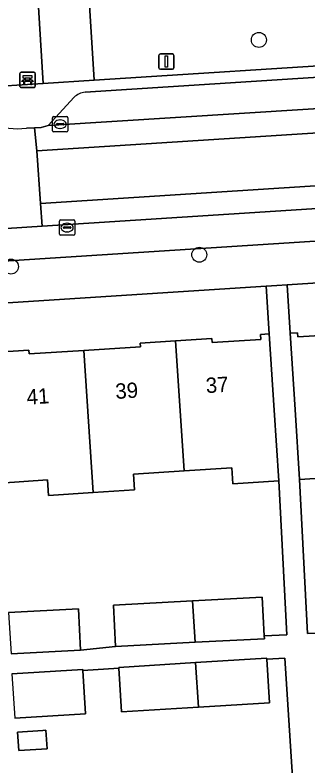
# Model space of a CAD drawing. Extents: x 159680 to 160786, y 387323 to 388340.
# Drawn here: x 160560.4 to 160579.53, y 387990.18 to 388039.25 of the extents above; entities that cross this region are included whole.
import ezdxf

# ---------------------------------------------------------------- set-up
doc = ezdxf.new("R2010")
doc.units = 0
for name, color, linetype in [('IMGEO_Bank', 7, 'Continuous'), ('IMGEO_Boom', 7, 'Continuous'), ('IMGEO_Erf', 7, 'Continuous'), ('IMGEO_Groenvoorziening', 7, 'Continuous'), ('IMGEO_Kolk', 7, 'Continuous'), ('IMGEO_Lichtmast', 7, 'Continuous'), ('IMGEO_Pand', 7, 'Continuous'), ('IMGEO_Pand_nummerreeks', 7, 'Continuous'), ('IMGEO_Parkeervlak_open', 7, 'Continuous'), ('IMGEO_Rijbaan_lokaal_gesloten', 7, 'Continuous'), ('IMGEO_Rijbaan_lokaal_open', 7, 'Continuous'), ('IMGEO_Voetpad_open', 7, 'Continuous')]:
    doc.layers.add(name, color=color, linetype=linetype)

msp = doc.modelspace()

# ---------------------------------------------------------------- linework, layer by layer
at = {"layer": 'IMGEO_Bank'}
for p, q in [((160560.716, 388034.585), (160560.716, 388035.426)), ((160560.716, 388035.426), (160560.716, 388034.585)), ((160560.791, 388035.51), (160561.632, 388035.51)), ((160561.632, 388035.51), (160560.791, 388035.51)), ((160561.716, 388035.435), (160561.716, 388034.594)), ((160561.716, 388034.594), (160561.716, 388035.435)), ((160561.413, 388034.908), (160561.02, 388034.908)), ((160561.025, 388035.016), (160561.025, 388035.122)), ((160561.069, 388035.122), (160561.069, 388035.016)), ((160561.357, 388035.128), (160561.075, 388035.128)), ((160561.075, 388035.01), (160561.357, 388035.01)), ((160561.363, 388035.016), (160561.363, 388035.122)), ((160561.407, 388035.122), (160561.407, 388035.016)), ((160561.641, 388034.51), (160560.8, 388034.51)), ((160560.8, 388034.51), (160561.641, 388034.51))]:
    msp.add_line(p, q, dxfattribs=at)
for points in [[(160561.019, 388035.128), (160560.933, 388035.128), (160560.933, 388035.289), (160561.496, 388035.289), (160561.496, 388035.128), (160561.413, 388035.128)], [(160560.963, 388034.908), (160560.821, 388034.908), (160560.933, 388035.01), (160561.019, 388035.01)], [(160561.013, 388034.901), (160561.013, 388034.694), (160560.97, 388034.694), (160560.97, 388034.901)], [(160561.413, 388035.01), (160561.496, 388035.01), (160561.608, 388034.908), (160561.469, 388034.908)], [(160561.463, 388034.901), (160561.463, 388034.694), (160561.419, 388034.694), (160561.419, 388034.901)]]:
    msp.add_lwpolyline(points, dxfattribs=at)
for centre, radius, start, end in [((160560.794, 388035.432), 0.0779, 92.4484, 184.2845), ((160560.794, 388035.432), 0.0779, 92.4484, 184.2845), ((160561.638, 388035.432), 0.0779, 2.4484, 94.2845), ((160561.638, 388035.432), 0.0779, 2.4484, 94.2845), ((160560.963, 388034.901), 0.00671, 2.8957, 87.1043), ((160561.02, 388034.901), 0.00671, 92.8957, 177.1043), ((160561.018, 388035.121), 0.00671, 2.8957, 87.1043), ((160561.018, 388035.017), 0.00671, 272.8957, 357.1043), ((160561.075, 388035.121), 0.00671, 92.8957, 177.1043), ((160561.075, 388035.017), 0.00671, 182.8957, 267.1043), ((160561.357, 388035.121), 0.00671, 2.8957, 87.1043), ((160561.357, 388035.017), 0.00671, 272.8957, 357.1043), ((160561.414, 388035.121), 0.00671, 92.8957, 177.1043), ((160561.414, 388035.017), 0.00671, 182.8957, 267.1043), ((160561.412, 388034.901), 0.00671, 2.8957, 87.1043), ((160561.469, 388034.901), 0.00671, 92.8957, 177.1043), ((160560.794, 388034.588), 0.0779, 182.4484, 274.2845), ((160560.794, 388034.588), 0.0779, 182.4484, 274.2845), ((160561.638, 388034.588), 0.0779, 272.4484, 4.2845), ((160561.638, 388034.588), 0.0779, 272.4484, 4.2845)]:
    msp.add_arc(centre, radius, start, end, dxfattribs=at)
at = {"layer": 'IMGEO_Boom'}
for centre in [(160576.319, 388037.624), (160572.432, 388023.587), (160560.126, 388022.812)]:
    msp.add_circle(centre, 0.489, dxfattribs=at)
at = {"layer": 'IMGEO_Erf'}
for points in [[(160638.468, 388025.513), (160578.164, 388021.62), (160578.369, 388018.451), (160578.852, 388018.482), (160578.87, 388018.214), (160582.151, 388018.424), (160582.132, 388018.721), (160584.495, 388018.873), (160586.965, 388019.031), (160586.982, 388018.767), (160590.518, 388018.994), (160594.099, 388019.224), (160594.079, 388019.522), (160596.506, 388019.678), (160598.883, 388019.83), (160598.905, 388019.493), (160602.533, 388019.726), (160606.124, 388019.956), (160606.103, 388020.284), (160608.519, 388020.439), (160610.965, 388020.596), (160610.987, 388020.263), (160614.546, 388020.491), (160618.006, 388020.713)], [(160558.879, 388017.199), (160561.299, 388017.354), (160561.316, 388017.101), (160564.898, 388017.331), (160568.589, 388017.567), (160568.574, 388017.81), (160570.886, 388017.958), (160573.247, 388018.109), (160573.264, 388017.849), (160576.453, 388018.054), (160576.433, 388018.376), (160577.003, 388018.413), (160576.802, 388021.532), (160525.818, 388018.242)], [(160559.975, 388000.201), (160564.536, 388000.438), (160564.676, 387997.736), (160566.968, 387997.99), (160566.827, 388000.692), (160571.981, 388000.96), (160576.543, 388001.197), (160576.673, 387998.679), (160578.14, 387998.755), (160577.619, 388008.81), (160574.625, 388008.618), (160574.559, 388009.654), (160571.434, 388009.453), (160568.139, 388009.242), (160568.205, 388008.213), (160565.498, 388008.039), (160562.593, 388007.853), (160562.528, 388008.866), (160559.429, 388008.667)], [(160582.027, 388009.102), (160578.982, 388008.906), (160579.504, 387998.825), (160580.616, 387998.883)], [(160557.725, 387984.568), (160560.95, 387984.774), (160564.056, 387984.973), (160563.999, 387985.856), (160566.889, 387986.041), (160569.578, 387986.213), (160569.637, 387985.287), (160572.948, 387985.499), (160576.016, 387985.696), (160575.96, 387986.576), (160578.692, 387986.751), (160578.022, 387997.226), (160576.831, 387997.152), (160577.006, 387994.312), (160572.385, 387994.026), (160567.347, 387993.714), (160567.171, 387996.558), (160564.834, 387996.413), (160565.008, 387993.583), (160560.387, 387993.297)]]:
    msp.add_lwpolyline(points, dxfattribs=at)
msp.add_lwpolyline([(160562.491, 387991.297), (160560.649, 387991.176), (160560.569, 387992.394), (160562.206, 387992.502), (160562.41, 387992.516)], close=True, dxfattribs=at)
at = {"layer": 'IMGEO_Groenvoorziening'}
for points in [[(160621.722, 388050.22), (160588.11, 388047.862), (160587.709, 388050.568), (160587.261, 388053.594), (160564.505, 388052.136), (160565.562, 388034.994), (160620.747, 388038.519), (160622.423, 388038.628)], [(160561.2, 388051.924), (160557.05, 388051.747), (160557.427, 388045.845), (160557.865, 388037.66), (160558.099, 388034.518), (160562.244, 388034.783)], [(160564.505, 388052.136), (160561.2, 388051.924), (160562.244, 388034.783), (160565.562, 388034.994)]]:
    msp.add_lwpolyline(points, close=True, dxfattribs=at)
at = {"layer": 'IMGEO_Kolk'}
for p, q in [((160562.838, 388031.691), (160562.838, 388032.543)), ((160562.913, 388032.617), (160563.765, 388032.617)), ((160563.326, 388032.397), (160563.351, 388032.397)), ((160563.839, 388032.543), (160563.839, 388031.691)), ((160563.097, 388032.111), (160563.097, 388032.123)), ((160563.535, 388032.074), (160563.137, 388032.074)), ((160563.14, 388032.16), (160563.538, 388032.16)), ((160563.349, 388031.837), (160563.324, 388031.837)), ((160563.581, 388032.123), (160563.581, 388032.111)), ((160563.765, 388031.617), (160562.913, 388031.617)), ((160563.372, 388025.86), (160564.224, 388025.86)), ((160563.297, 388024.934), (160563.297, 388025.786)), ((160563.556, 388025.354), (160563.556, 388025.366)), ((160563.599, 388025.403), (160563.997, 388025.403)), ((160563.785, 388025.64), (160563.81, 388025.64)), ((160564.04, 388025.366), (160564.04, 388025.354)), ((160564.298, 388025.786), (160564.298, 388024.934)), ((160563.994, 388025.317), (160563.596, 388025.317)), ((160563.808, 388025.08), (160563.783, 388025.08)), ((160564.224, 388024.86), (160563.372, 388024.86))]:
    msp.add_line(p, q, dxfattribs=at)
for points in [[(160562.838, 388031.691), (160562.838, 388032.543)], [(160562.913, 388032.617), (160563.765, 388032.617)], [(160563.839, 388032.543), (160563.839, 388031.691)], [(160563.765, 388031.617), (160562.913, 388031.617)], [(160563.372, 388025.86), (160564.224, 388025.86)], [(160563.297, 388024.934), (160563.297, 388025.786)], [(160564.298, 388025.786), (160564.298, 388024.934)], [(160564.224, 388024.86), (160563.372, 388024.86)]]:
    msp.add_lwpolyline(points, dxfattribs=at)
for centre, radius, start, end in [((160562.915, 388032.541), 0.0765, 91.552, 178.448), ((160562.915, 388032.541), 0.0765, 91.552, 178.448), ((160563.763, 388032.541), 0.0765, 1.552, 88.448), ((160563.763, 388032.541), 0.0765, 1.552, 88.448), ((160563.137, 388032.12), 0.0403, 85.8775, 175.7526), ((160563.134, 388032.11), 0.0366, 178.938, 274.7102), ((160563.538, 388032.117), 0.043, 264.8664, 352.4533), ((160563.542, 388032.122), 0.0386, 1.7309, 96.639), ((160562.915, 388031.693), 0.0765, 181.552, 268.448), ((160562.915, 388031.693), 0.0765, 181.552, 268.448), ((160563.763, 388031.693), 0.0765, 271.552, 358.448), ((160563.763, 388031.693), 0.0765, 271.552, 358.448), ((160563.374, 388025.784), 0.0765, 91.552, 178.448), ((160563.374, 388025.784), 0.0765, 91.552, 178.448), ((160564.222, 388025.784), 0.0765, 1.552, 88.448), ((160564.222, 388025.784), 0.0765, 1.552, 88.448), ((160563.596, 388025.363), 0.0403, 85.8775, 175.7526), ((160564.001, 388025.365), 0.0386, 1.7309, 96.639), ((160563.374, 388024.936), 0.0765, 181.552, 268.448), ((160563.374, 388024.936), 0.0765, 181.552, 268.448), ((160563.593, 388025.353), 0.0366, 178.938, 274.7102), ((160563.997, 388025.36), 0.043, 264.8664, 352.4533), ((160564.222, 388024.936), 0.0765, 271.552, 358.448), ((160564.222, 388024.936), 0.0765, 271.552, 358.448)]:
    msp.add_arc(centre, radius, start, end, dxfattribs=at)
for centre, major_axis, ratio, start_param, end_param in [((160563.325, 388032.117), (-0.387, 0.002), 0.722429, 4.712389, 7.853982), ((160563.35, 388032.117), (-0.39, 0.002), 0.717154, 1.570796, 4.712389), ((160563.784, 388025.36), (-0.387, 0.002), 0.722429, 4.712389, 7.853982), ((160563.809, 388025.36), (-0.39, 0.002), 0.717154, 1.570796, 4.712389)]:
    msp.add_ellipse(centre, major_axis=major_axis, ratio=ratio, start_param=start_param, end_param=end_param, dxfattribs=at)
at = {"layer": 'IMGEO_Lichtmast'}
for p, q in [((160569.886, 388036.711), (160570.676, 388036.711)), ((160570.676, 388036.711), (160569.886, 388036.711)), ((160569.786, 388035.811), (160569.786, 388036.611)), ((160569.786, 388036.611), (160569.786, 388035.811)), ((160570.776, 388036.611), (160570.776, 388035.811)), ((160570.776, 388035.811), (160570.776, 388036.611)), ((160570.676, 388035.711), (160569.886, 388035.711)), ((160569.886, 388035.711), (160570.676, 388035.711))]:
    msp.add_line(p, q, dxfattribs=at)
msp.add_lwpolyline([(160570.206, 388036.586), (160570.356, 388036.586), (160570.356, 388035.836), (160570.206, 388035.836), (160570.206, 388036.586)], dxfattribs=at)
for centre, start, end in [((160569.886, 388036.611), 90, 180), ((160569.886, 388036.611), 90, 180), ((160570.676, 388036.611), 0, 90), ((160570.676, 388036.611), 360, 90), ((160569.886, 388035.811), 180, 270), ((160569.886, 388035.811), 180, 270), ((160570.676, 388035.811), 270, 0), ((160570.676, 388035.811), 270, 0)]:
    msp.add_arc(centre, 0.1, start, end, dxfattribs=at)
at = {"layer": 'IMGEO_Pand'}
for points in [[(160584.495, 388018.873), (160582.132, 388018.721), (160582.151, 388018.424), (160578.87, 388018.214), (160578.852, 388018.482), (160578.369, 388018.451), (160578.689, 388013.462), (160578.982, 388008.906), (160582.027, 388009.102), (160581.96, 388010.146), (160585.039, 388010.344)], [(160571.434, 388009.453), (160574.559, 388009.654), (160574.625, 388008.618), (160577.619, 388008.81), (160577.323, 388013.424), (160577.003, 388018.413), (160576.433, 388018.376), (160576.453, 388018.054), (160573.264, 388017.849), (160573.247, 388018.109), (160570.886, 388017.958)], [(160570.886, 388017.958), (160568.574, 388017.81), (160568.589, 388017.567), (160564.898, 388017.331), (160565.498, 388008.039), (160568.205, 388008.213), (160568.139, 388009.242), (160571.434, 388009.453)], [(160564.898, 388017.331), (160561.316, 388017.101), (160561.299, 388017.354), (160558.879, 388017.199), (160559.429, 388008.667), (160562.528, 388008.866), (160562.593, 388007.853), (160565.498, 388008.039)], [(160566.827, 388000.692), (160566.968, 387997.99), (160572.155, 387998.26), (160571.981, 388000.96)], [(160576.543, 388001.197), (160571.981, 388000.96), (160572.155, 387998.26), (160576.683, 387998.495), (160576.673, 387998.679)], [(160564.676, 387997.736), (160564.536, 388000.438), (160559.975, 388000.201), (160560.149, 387997.501)], [(160572.193, 387996.929), (160567.167, 387996.618), (160567.171, 387996.558), (160567.347, 387993.714), (160572.385, 387994.026)], [(160576.831, 387997.152), (160576.827, 387997.216), (160572.193, 387996.929), (160572.385, 387994.026), (160577.006, 387994.312)], [(160564.834, 387996.413), (160564.829, 387996.487), (160560.196, 387996.2), (160560.387, 387993.297), (160565.008, 387993.583)], [(160562.491, 387991.297), (160562.41, 387992.516), (160562.206, 387992.502), (160560.569, 387992.394), (160560.649, 387991.176)]]:
    msp.add_lwpolyline(points, close=True, dxfattribs=at)
at = {"layer": 'IMGEO_Parkeervlak_open'}
for points in [[(160656.766, 388040.116), (160564.974, 388034.204)], [(160564.258, 388033.873), (160562.559, 388032.027), (160660.276, 388038.169), (160658.224, 388039.559)], [(160660.705, 388031.686), (160660.697, 388031.79), (160562.171, 388025.446), (160543.857, 388024.264), (160513.44, 388022.33), (160507.621, 388022.337), (160497.131, 388022.535)], [(160513.009, 388020.232), (160514.362, 388020.266), (160515.216, 388020.302), (160637.614, 388028.172)]]:
    msp.add_lwpolyline(points, dxfattribs=at)
msp.add_arc((160565.085, 388033.024), 1.185, 95.3665, 134.2548, dxfattribs=at)
at = {"layer": 'IMGEO_Rijbaan_lokaal_gesloten'}
for points in [[(160660.276, 388038.169), (160562.559, 388032.027), (160562.105, 388031.903), (160561.675, 388031.873), (160561.815, 388030.385), (160660.373, 388036.692)], [(160562.062, 388026.945), (160562.171, 388025.446), (160660.697, 388031.79), (160660.58, 388033.267)]]:
    msp.add_lwpolyline(points, close=True, dxfattribs=at)
at = {"layer": 'IMGEO_Rijbaan_lokaal_open'}
msp.add_lwpolyline([(160660.373, 388036.692), (160561.815, 388030.385), (160562.062, 388026.945), (160660.58, 388033.267)], close=True, dxfattribs=at)
msp.add_lwpolyline([(160544.368, 388030.773), (160543.473, 388030.718), (160543.557, 388029.213), (160543.762, 388025.748), (160543.857, 388024.264), (160562.171, 388025.446), (160562.062, 388026.945), (160561.815, 388030.385), (160561.675, 388031.873), (160561.137, 388031.849)], dxfattribs=at)
msp.add_arc((160560.56, 388037.452), 5.633, 182.869, 275.8751, dxfattribs=at)
at = {"layer": 'IMGEO_Voetpad_open'}
msp.add_lwpolyline([(160622.423, 388038.628), (160620.747, 388038.519), (160565.562, 388034.994), (160562.244, 388034.783), (160558.099, 388034.518), (160557.865, 388037.66), (160557.427, 388045.845), (160557.05, 388051.747), (160557.036, 388051.97), (160557.019, 388052.243), (160621.376, 388056.271), (160621.404, 388055.78), (160621.574, 388052.82), (160621.722, 388050.22)], close=True, dxfattribs=at)
for points in [[(160564.974, 388034.204), (160656.766, 388040.116)], [(160561.137, 388031.849), (160561.675, 388031.873), (160562.105, 388031.903), (160562.559, 388032.027), (160564.258, 388033.873)], [(160657.513, 388029.457), (160644.516, 388028.628), (160644.607, 388027.526), (160637.722, 388027.055), (160637.614, 388028.172), (160515.216, 388020.302), (160514.362, 388020.266), (160514.499, 388018.453), (160507.991, 388017.521), (160493.634, 388015.619), (160492.94, 388015.609)], [(160494.744, 388014.264), (160515.029, 388016.99), (160515.435, 388017.045), (160516.569, 388017.176), (160525.818, 388018.242), (160576.802, 388021.532), (160577.492, 388021.577), (160578.164, 388021.62), (160638.468, 388025.513)], [(160580.616, 387998.883), (160579.504, 387998.825), (160578.982, 388008.906), (160578.689, 388013.462), (160578.369, 388018.451), (160578.164, 388021.62), (160577.492, 388021.577), (160576.802, 388021.532), (160577.003, 388018.413), (160577.323, 388013.424), (160577.619, 388008.81), (160578.14, 387998.755), (160576.673, 387998.679), (160576.683, 387998.495), (160572.155, 387998.26), (160566.968, 387997.99), (160564.676, 387997.736), (160560.149, 387997.501)], [(160560.196, 387996.2), (160564.829, 387996.487), (160564.834, 387996.413), (160567.171, 387996.558), (160567.167, 387996.618), (160572.193, 387996.929), (160576.827, 387997.216), (160576.831, 387997.152), (160578.022, 387997.226), (160578.692, 387986.751)]]:
    msp.add_lwpolyline(points, dxfattribs=at)
for centre, radius, start, end in [((160560.56, 388037.452), 5.633, 182.869, 275.8751), ((160565.085, 388033.024), 1.185, 95.3665, 134.2548)]:
    msp.add_arc(centre, radius, start, end, dxfattribs=at)

# ---------------------------------------------------------------- texts
at = {"layer": 'IMGEO_Pand_nummerreeks'}
for s, p in [('37', (160572.885, 388014.538)), ('39', (160566.978, 388014.159)), ('41', (160561.183, 388013.786))]:
    msp.add_text(s, height=1, rotation=3.6769, dxfattribs=at).set_placement(p)

doc.saveas('drawing.dxf')
